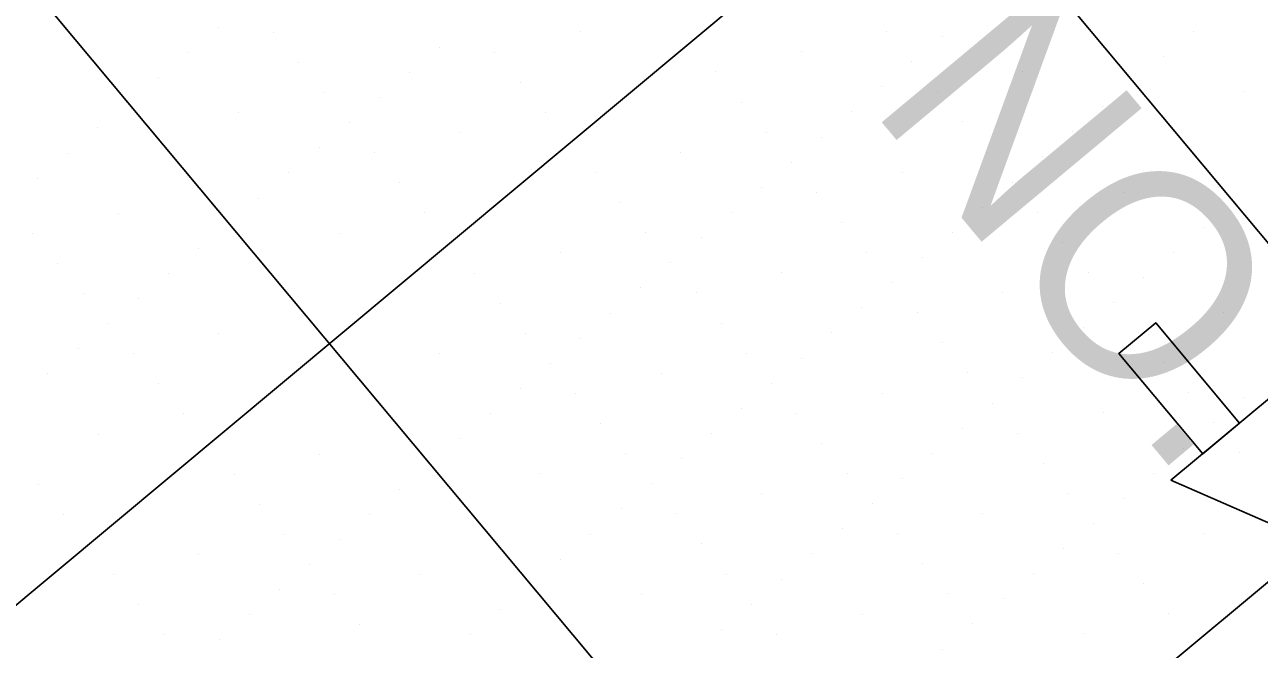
# Model space of a CAD drawing. Extents: x 2042995 to 2043795, y 305365 to 306249.
# Drawn here: x 2043194.69 to 2043226.15, y 305828.13 to 305844.06 of the extents above; entities that cross this region are included whole.
import ezdxf

# ---------------------------------------------------------------- set-up
doc = ezdxf.new("R2010")
doc.units = 0
for name, color, linetype in [('BR_CONCRETE', 7, 'Continuous'), ('BR_GRID DOTS', 7, 'Continuous'), ('BR_GRID LINES', 7, 'Continuous'), ('BR_TABLE LINES', 7, 'Continuous'), ('BR_TEXT', 7, 'Continuous')]:
    doc.layers.add(name, color=color, linetype=linetype)

msp = doc.modelspace()

# ---------------------------------------------------------------- linework, layer by layer
at = {"layer": 'BR_CONCRETE'}
msp.add_spline([(2043139.109, 306017.548), (2043148.199, 306007.16), (2043160.233, 305993.368), (2043172.245, 305979.557), (2043184.234, 305965.727), (2043196.201, 305951.879), (2043208.145, 305938.012), (2043220.067, 305924.126), (2043231.966, 305910.221), (2043243.843, 305896.297), (2043255.698, 305882.355), (2043267.529, 305868.394), (2043279.339, 305854.414), (2043291.126, 305840.415), (2043302.89, 305826.398), (2043314.632, 305812.361), (2043326.352, 305798.306), (2043338.049, 305784.233), (2043349.724, 305770.14), (2043361.376, 305756.029), (2043373.005, 305741.899), (2043384.613, 305727.75), (2043396.197, 305713.582), (2043407.76, 305699.396), (2043419.299, 305685.191), (2043430.817, 305670.967), (2043442.311, 305656.724), (2043453.784, 305642.463), (2043465.234, 305628.182), (2043476.661, 305613.883), (2043488.066, 305599.566), (2043499.448, 305585.229), (2043510.808, 305570.874), (2043522.146, 305556.5), (2043533.461, 305542.107), (2043544.753, 305527.695), (2043547.219, 305524.543)], degree=3, dxfattribs=at)
at = {"layer": 'BR_GRID DOTS'}
for p, q in [((2043199.629, 305843.996), (2043199.629, 305843.996)), ((2043201.038, 305843.869), (2043201.038, 305843.869)), ((2043208.848, 305843.878), (2043208.848, 305843.878)), ((2043216.658, 305843.886), (2043216.658, 305843.886)), ((2043224.468, 305843.895), (2043224.468, 305843.895)), ((2043205.263, 305843.49), (2043205.263, 305843.49)), ((2043218.067, 305843.76), (2043218.067, 305843.76)), ((2043198.862, 305843.355), (2043198.862, 305843.355)), ((2043206.672, 305843.363), (2043206.672, 305843.363)), ((2043214.482, 305843.372), (2043214.482, 305843.372)), ((2043223.701, 305843.254), (2043223.701, 305843.254)), ((2043201.679, 305843.102), (2043201.679, 305843.102)), ((2043212.306, 305842.857), (2043212.306, 305842.857)), ((2043217.299, 305843.119), (2043217.299, 305843.119)), ((2043220.116, 305842.866), (2043220.116, 305842.866)), ((2043198.094, 305842.713), (2043198.094, 305842.713)), ((2043204.496, 305842.849), (2043204.496, 305842.849)), ((2043207.313, 305842.596), (2043207.313, 305842.596)), ((2043222.933, 305842.613), (2043222.933, 305842.613)), ((2043202.32, 305842.334), (2043202.32, 305842.334)), ((2043216.532, 305842.478), (2043216.532, 305842.478)), ((2043217.94, 305842.351), (2043217.94, 305842.351)), ((2043225.751, 305842.36), (2043225.751, 305842.36)), ((2043197.327, 305842.072), (2043197.327, 305842.072)), ((2043203.728, 305842.208), (2043203.728, 305842.208)), ((2043212.947, 305842.09), (2043212.947, 305842.09)), ((2043222.166, 305841.972), (2043222.166, 305841.972)), ((2043200.144, 305841.819), (2043200.144, 305841.819)), ((2043207.954, 305841.828), (2043207.954, 305841.828)), ((2043215.764, 305841.837), (2043215.764, 305841.837)), ((2043196.559, 305841.431), (2043196.559, 305841.431)), ((2043202.961, 305841.566), (2043202.961, 305841.566)), ((2043205.778, 305841.313), (2043205.778, 305841.313)), ((2043213.588, 305841.322), (2043213.588, 305841.322)), ((2043218.581, 305841.584), (2043218.581, 305841.584)), ((2043221.398, 305841.331), (2043221.398, 305841.331)), ((2043214.997, 305841.196), (2043214.997, 305841.196)), ((2043195.792, 305840.79), (2043195.792, 305840.79)), ((2043202.193, 305840.925), (2043202.193, 305840.925)), ((2043203.602, 305840.799), (2043203.602, 305840.799)), ((2043211.412, 305840.808), (2043211.412, 305840.808)), ((2043219.222, 305840.816), (2043219.222, 305840.816)), ((2043220.631, 305840.69), (2043220.631, 305840.69)), ((2043214.229, 305840.555), (2043214.229, 305840.555)), ((2043195.024, 305840.149), (2043195.024, 305840.149)), ((2043201.426, 305840.284), (2043201.426, 305840.284)), ((2043204.243, 305840.031), (2043204.243, 305840.031)), ((2043209.236, 305840.293), (2043209.236, 305840.293)), ((2043217.046, 305840.302), (2043217.046, 305840.302)), ((2043219.863, 305840.049), (2043219.863, 305840.049)), ((2043213.462, 305839.914), (2043213.462, 305839.914)), ((2043214.87, 305839.787), (2043214.87, 305839.787)), ((2043222.68, 305839.796), (2043222.68, 305839.796)), ((2043200.658, 305839.643), (2043200.658, 305839.643)), ((2043209.877, 305839.525), (2043209.877, 305839.525)), ((2043219.096, 305839.408), (2043219.096, 305839.408)), ((2043225.498, 305839.543), (2043225.498, 305839.543)), ((2043197.074, 305839.255), (2043197.074, 305839.255)), ((2043204.884, 305839.264), (2043204.884, 305839.264)), ((2043212.694, 305839.272), (2043212.694, 305839.272)), ((2043220.504, 305839.281), (2043220.504, 305839.281)), ((2043199.891, 305839.002), (2043199.891, 305839.002)), ((2043215.511, 305839.019), (2043215.511, 305839.019)), ((2043218.328, 305838.767), (2043218.328, 305838.767)), ((2043224.73, 305838.902), (2043224.73, 305838.902)), ((2043194.898, 305838.741), (2043194.898, 305838.741)), ((2043202.708, 305838.749), (2043202.708, 305838.749)), ((2043210.518, 305838.758), (2043210.518, 305838.758)), ((2043211.927, 305838.631), (2043211.927, 305838.631)), ((2043221.145, 305838.514), (2043221.145, 305838.514)), ((2043199.123, 305838.361), (2043199.123, 305838.361)), ((2043208.342, 305838.243), (2043208.342, 305838.243)), ((2043216.152, 305838.252), (2043216.152, 305838.252)), ((2043223.963, 305838.261), (2043223.963, 305838.261)), ((2043195.539, 305837.973), (2043195.539, 305837.973)), ((2043211.159, 305837.99), (2043211.159, 305837.99)), ((2043217.561, 305838.125), (2043217.561, 305838.125)), ((2043198.356, 305837.72), (2043198.356, 305837.72)), ((2043206.166, 305837.729), (2043206.166, 305837.729)), ((2043213.976, 305837.737), (2043213.976, 305837.737)), ((2043221.786, 305837.746), (2043221.786, 305837.746)), ((2043223.195, 305837.62), (2043223.195, 305837.62)), ((2043196.18, 305837.206), (2043196.18, 305837.206)), ((2043210.392, 305837.349), (2043210.392, 305837.349)), ((2043211.8, 305837.223), (2043211.8, 305837.223)), ((2043216.793, 305837.484), (2043216.793, 305837.484)), ((2043219.61, 305837.231), (2043219.61, 305837.231)), ((2043197.588, 305837.079), (2043197.588, 305837.079)), ((2043206.807, 305836.961), (2043206.807, 305836.961)), ((2043222.427, 305836.978), (2043222.427, 305836.978)), ((2043209.624, 305836.708), (2043209.624, 305836.708)), ((2043216.026, 305836.843), (2043216.026, 305836.843)), ((2043217.434, 305836.717), (2043217.434, 305836.717)), ((2043225.245, 305836.725), (2043225.245, 305836.725)), ((2043196.821, 305836.438), (2043196.821, 305836.438)), ((2043212.441, 305836.455), (2043212.441, 305836.455)), ((2043221.66, 305836.337), (2043221.66, 305836.337)), ((2043199.638, 305836.185), (2043199.638, 305836.185)), ((2043207.448, 305836.194), (2043207.448, 305836.194)), ((2043208.857, 305836.067), (2043208.857, 305836.067)), ((2043215.258, 305836.202), (2043215.258, 305836.202)), ((2043218.075, 305835.949), (2043218.075, 305835.949)), ((2043223.069, 305836.211), (2043223.069, 305836.211)), ((2043196.053, 305835.797), (2043196.053, 305835.797)), ((2043197.462, 305835.671), (2043197.462, 305835.671)), ((2043205.272, 305835.679), (2043205.272, 305835.679)), ((2043213.082, 305835.688), (2043213.082, 305835.688)), ((2043220.892, 305835.696), (2043220.892, 305835.696)), ((2043208.089, 305835.426), (2043208.089, 305835.426)), ((2043214.491, 305835.561), (2043214.491, 305835.561)), ((2043223.71, 305835.443), (2043223.71, 305835.443)), ((2043195.286, 305835.156), (2043195.286, 305835.156)), ((2043210.906, 305835.173), (2043210.906, 305835.173)), ((2043218.716, 305835.182), (2043218.716, 305835.182)), ((2043220.125, 305835.055), (2043220.125, 305835.055)), ((2043198.103, 305834.903), (2043198.103, 305834.903)), ((2043207.322, 305834.785), (2043207.322, 305834.785)), ((2043213.723, 305834.92), (2043213.723, 305834.92)), ((2043224.351, 305834.676), (2043224.351, 305834.676)), ((2043208.73, 305834.659), (2043208.73, 305834.659)), ((2043216.54, 305834.667), (2043216.54, 305834.667)), ((2043219.357, 305834.414), (2043219.357, 305834.414)), ((2043225.759, 305834.549), (2043225.759, 305834.549)), ((2043198.744, 305834.136), (2043198.744, 305834.136)), ((2043206.554, 305834.144), (2043206.554, 305834.144)), ((2043212.956, 305834.279), (2043212.956, 305834.279)), ((2043214.364, 305834.153), (2043214.364, 305834.153)), ((2043222.175, 305834.161), (2043222.175, 305834.161)), ((2043209.371, 305833.891), (2043209.371, 305833.891)), ((2043218.59, 305833.773), (2043218.59, 305833.773)), ((2043224.992, 305833.908), (2043224.992, 305833.908)), ((2043196.568, 305833.621), (2043196.568, 305833.621)), ((2043205.786, 305833.503), (2043205.786, 305833.503)), ((2043212.188, 305833.638), (2043212.188, 305833.638)), ((2043219.998, 305833.647), (2043219.998, 305833.647)), ((2043202.202, 305833.115), (2043202.202, 305833.115)), ((2043210.012, 305833.124), (2043210.012, 305833.124)), ((2043215.005, 305833.385), (2043215.005, 305833.385)), ((2043217.822, 305833.132), (2043217.822, 305833.132)), ((2043224.224, 305833.267), (2043224.224, 305833.267)), ((2043225.633, 305833.141), (2043225.633, 305833.141)), ((2043205.019, 305832.862), (2043205.019, 305832.862)), ((2043211.421, 305832.997), (2043211.421, 305832.997)), ((2043220.639, 305832.879), (2043220.639, 305832.879)), ((2043200.026, 305832.601), (2043200.026, 305832.601)), ((2043207.836, 305832.609), (2043207.836, 305832.609)), ((2043215.646, 305832.618), (2043215.646, 305832.618)), ((2043217.055, 305832.491), (2043217.055, 305832.491)), ((2043223.457, 305832.626), (2043223.457, 305832.626)), ((2043195.033, 305832.339), (2043195.033, 305832.339)), ((2043204.251, 305832.221), (2043204.251, 305832.221)), ((2043210.653, 305832.356), (2043210.653, 305832.356)), ((2043213.47, 305832.103), (2043213.47, 305832.103)), ((2043216.287, 305831.85), (2043216.287, 305831.85)), ((2043221.28, 305832.112), (2043221.28, 305832.112)), ((2043222.689, 305831.985), (2043222.689, 305831.985)), ((2043195.674, 305831.572), (2043195.674, 305831.572)), ((2043200.667, 305831.833), (2043200.667, 305831.833)), ((2043203.484, 305831.58), (2043203.484, 305831.58)), ((2043209.886, 305831.715), (2043209.886, 305831.715)), ((2043211.294, 305831.589), (2043211.294, 305831.589)), ((2043219.104, 305831.597), (2043219.104, 305831.597)), ((2043221.922, 305831.344), (2043221.922, 305831.344)), ((2043201.308, 305831.066), (2043201.308, 305831.066)), ((2043202.716, 305830.939), (2043202.716, 305830.939)), ((2043209.118, 305831.074), (2043209.118, 305831.074)), ((2043215.52, 305831.209), (2043215.52, 305831.209)), ((2043216.928, 305831.083), (2043216.928, 305831.083)), ((2043224.739, 305831.091), (2043224.739, 305831.091)), ((2043211.935, 305830.821), (2043211.935, 305830.821)), ((2043221.154, 305830.703), (2043221.154, 305830.703)), ((2043199.132, 305830.551), (2043199.132, 305830.551)), ((2043201.949, 305830.298), (2043201.949, 305830.298)), ((2043208.351, 305830.433), (2043208.351, 305830.433)), ((2043214.752, 305830.568), (2043214.752, 305830.568)), ((2043217.569, 305830.315), (2043217.569, 305830.315)), ((2043222.563, 305830.577), (2043222.563, 305830.577)), ((2043196.956, 305830.037), (2043196.956, 305830.037)), ((2043204.766, 305830.045), (2043204.766, 305830.045)), ((2043212.576, 305830.054), (2043212.576, 305830.054)), ((2043220.386, 305830.062), (2043220.386, 305830.062)), ((2043201.181, 305829.657), (2043201.181, 305829.657)), ((2043207.583, 305829.792), (2043207.583, 305829.792)), ((2043213.985, 305829.927), (2043213.985, 305829.927)), ((2043223.204, 305829.809), (2043223.204, 305829.809)), ((2043202.59, 305829.531), (2043202.59, 305829.531)), ((2043210.4, 305829.539), (2043210.4, 305829.539)), ((2043218.21, 305829.548), (2043218.21, 305829.548)), ((2043219.619, 305829.421), (2043219.619, 305829.421)), ((2043197.597, 305829.269), (2043197.597, 305829.269)), ((2043200.414, 305829.016), (2043200.414, 305829.016)), ((2043206.816, 305829.151), (2043206.816, 305829.151)), ((2043213.217, 305829.286), (2043213.217, 305829.286)), ((2043216.034, 305829.033), (2043216.034, 305829.033)), ((2043223.845, 305829.042), (2043223.845, 305829.042)), ((2043203.231, 305828.763), (2043203.231, 305828.763)), ((2043218.851, 305828.78), (2043218.851, 305828.78)), ((2043198.238, 305828.502), (2043198.238, 305828.502)), ((2043206.048, 305828.51), (2043206.048, 305828.51)), ((2043212.45, 305828.645), (2043212.45, 305828.645)), ((2043213.858, 305828.519), (2043213.858, 305828.519)), ((2043221.669, 305828.527), (2043221.669, 305828.527)), ((2043199.646, 305828.375), (2043199.646, 305828.375)), ((2043218.084, 305828.139), (2043218.084, 305828.139))]:
    msp.add_line(p, q, dxfattribs=at)
at = {"layer": 'BR_GRID LINES'}
for p, q in [((2043309.908, 305925.676), (2043156.404, 305797.471)), ((2043322.728, 305910.326), (2043169.224, 305782.12)), ((2043179.344, 305894.804), (2043523.36, 305482.903)), ((2043163.993, 305881.983), (2043508.01, 305470.082))]:
    msp.add_line(p, q, dxfattribs=at)
at = {"layer": 'BR_TABLE LINES'}
for points in [[(2043224.707, 305833.12), (2043225.646, 305833.904), (2043223.509, 305836.462), (2043222.57, 305835.679)], [(2043223.897, 305832.444), (2043227.313, 305830.954), (2043226.456, 305834.581)]]:
    msp.add_lwpolyline(points, close=True, dxfattribs=at)

# ---------------------------------------------------------------- texts
at = {"layer": 'BR_TEXT'}
msp.add_text('BENT NO.', height=5.3126, rotation=309.8684, dxfattribs=at).set_placement((2043202.745, 305858.078))

doc.saveas('drawing.dxf')
